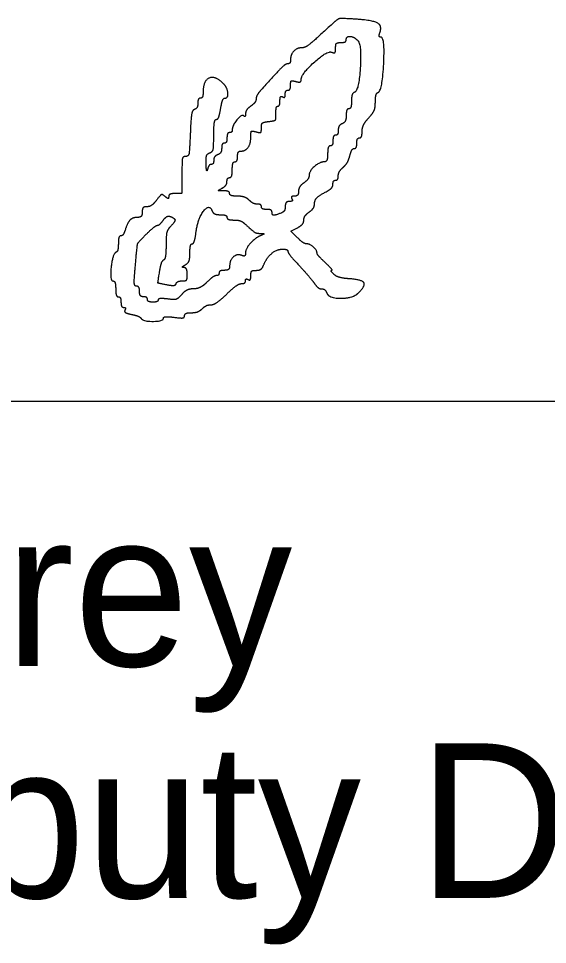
# Model space of a CAD drawing. Extents: x -14196 to 143, y -6096 to 28.
# Drawn here: x 26.807 to 27.286, y 5.958 to 6.797 of the extents above; entities that cross this region are included whole.
import ezdxf

# ---------------------------------------------------------------- set-up
doc = ezdxf.new("R2010")
doc.units = 0
doc.layers.add('SH_Data', color=7, linetype='Continuous')
doc.layers.add('SH_Text', color=7, linetype='Continuous')

msp = doc.modelspace()

# ---------------------------------------------------------------- linework, layer by layer
at = {"layer": 'SH_Data'}
msp.add_line((25.58759, 6.45026), (29.08759, 6.45026), dxfattribs=at)
at = {"layer": 'SH_Text'}
for p, q in [((26.93296, 6.542), (26.93296, 6.542)), ((26.91755, 6.52537), (26.91755, 6.52537))]:
    msp.add_line(p, q, dxfattribs=at)
msp.add_lwpolyline([(27.05905, 6.59858), (27.05335, 6.60428), (27.05916, 6.60738)], dxfattribs=at)
for points in [[(27.11161, 6.79646), (27.09874, 6.79728), (27.09572, 6.79666), (27.09095, 6.79228)], [(27.13367, 6.78362), (27.13625, 6.79035), (27.12749, 6.79545), (27.11161, 6.79646)], [(27.09095, 6.79228), (27.07408, 6.77675), (27.06608, 6.77048), (27.06312, 6.77048)], [(27.10336, 6.77768), (27.10336, 6.78093), (27.11008, 6.78072), (27.11368, 6.77735)], [(27.13236, 6.73015), (27.13601, 6.73136), (27.13857, 6.78008), (27.13499, 6.78008)], [(27.13499, 6.78008), (27.13352, 6.78008), (27.13292, 6.78167), (27.13367, 6.78362)], [(27.09376, 6.77022), (27.09376, 6.77368), (27.09528, 6.77528), (27.09856, 6.77528)], [(27.09856, 6.77528), (27.1012, 6.77528), (27.10336, 6.77636), (27.10336, 6.77768)], [(27.11368, 6.77735), (27.1174, 6.77388), (27.11485, 6.73151), (27.11084, 6.73017)], [(27.06312, 6.77048), (27.05868, 6.77048), (27.05296, 6.7645), (27.05296, 6.75985)], [(27.06256, 6.74164), (27.06256, 6.74675), (27.08615, 6.76809), (27.09012, 6.76656)], [(27.09012, 6.76656), (27.09267, 6.76559), (27.09376, 6.76668), (27.09376, 6.77022)], [(27.05064, 6.75608), (27.04853, 6.75608), (27.04202, 6.74979), (27.02716, 6.73341)], [(27.05296, 6.75985), (27.05296, 6.75778), (27.05192, 6.75608), (27.05064, 6.75608)], [(26.99193, 6.73825), (26.98471, 6.74548), (26.97376, 6.74075), (26.97376, 6.7304)], [(26.99327, 6.72488), (26.99664, 6.72488), (26.99568, 6.73451), (26.99193, 6.73825)], [(27.05296, 6.73665), (27.05296, 6.74005), (27.0542, 6.74091), (27.05776, 6.73997)], [(27.05776, 6.73997), (27.06062, 6.73923), (27.06256, 6.7399), (27.06256, 6.74164)], [(26.97376, 6.7304), (26.97376, 6.72736), (26.97268, 6.72488), (26.97136, 6.72488)], [(27.02716, 6.73341), (27.02419, 6.73013), (27.02176, 6.72603), (27.02176, 6.7243)], [(27.04816, 6.72834), (27.04816, 6.7304), (27.04924, 6.73208), (27.05056, 6.73208)], [(27.05056, 6.73208), (27.05188, 6.73208), (27.05296, 6.73414), (27.05296, 6.73665)], [(27.11084, 6.73017), (27.10937, 6.72968), (27.10816, 6.72613), (27.10816, 6.72228)], [(27.12976, 6.72143), (27.12976, 6.72575), (27.13093, 6.72967), (27.13236, 6.73015)], [(26.97136, 6.72488), (26.97004, 6.72488), (26.96896, 6.72281), (26.96896, 6.72028)], [(26.98964, 6.71528), (26.99049, 6.72056), (26.99212, 6.72488), (26.99327, 6.72488)], [(27.02176, 6.7243), (27.02176, 6.72256), (27.0196, 6.71958), (27.01696, 6.71768)], [(27.04147, 6.71768), (27.04251, 6.71768), (27.04336, 6.7199), (27.04336, 6.72262)], [(27.04336, 6.72262), (27.04336, 6.72534), (27.04444, 6.72689), (27.04576, 6.72608)], [(27.04576, 6.72608), (27.04708, 6.72526), (27.04816, 6.72628), (27.04816, 6.72834)], [(27.10816, 6.72228), (27.10816, 6.71843), (27.10708, 6.71528), (27.10576, 6.71528)], [(27.12376, 6.70711), (27.12762, 6.71127), (27.12976, 6.71638), (27.12976, 6.72143)], [(26.96597, 6.71468), (26.96398, 6.71402), (26.96269, 6.70671), (26.96213, 6.69288)], [(26.96896, 6.72028), (26.96896, 6.71775), (26.96762, 6.71523), (26.96597, 6.71468)], [(26.98574, 6.70568), (26.98704, 6.70568), (26.9888, 6.71), (26.98964, 6.71528)], [(27.01696, 6.71768), (27.01432, 6.71578), (27.01216, 6.71266), (27.01216, 6.71075)], [(27.03967, 6.71108), (27.03962, 6.71471), (27.04043, 6.71768), (27.04147, 6.71768)], [(27.10576, 6.71528), (27.10444, 6.71528), (27.10336, 6.71254), (27.10336, 6.7092)], [(26.98336, 6.69121), (26.98336, 6.69917), (26.98443, 6.70568), (26.98574, 6.70568)], [(27.01064, 6.7088), (27.00888, 6.71057), (27.00016, 6.70018), (27.00016, 6.6963)], [(27.01216, 6.71075), (27.01216, 6.70884), (27.01148, 6.70796), (27.01064, 6.7088)], [(27.03316, 6.70372), (27.03861, 6.70435), (27.03975, 6.70563), (27.03967, 6.71108)], [(27.10336, 6.7092), (27.10336, 6.70586), (27.10174, 6.70251), (27.09976, 6.70175)], [(27.11776, 6.69476), (27.11776, 6.69799), (27.12046, 6.70355), (27.12376, 6.70711)], [(27.00016, 6.6963), (27.00016, 6.69486), (26.99908, 6.69368), (26.99776, 6.69368)], [(27.02176, 6.69437), (27.02541, 6.69342), (27.02656, 6.6943), (27.02656, 6.69804)], [(27.02656, 6.69804), (27.02656, 6.70162), (27.02836, 6.70317), (27.03316, 6.70372)], [(27.09616, 6.69582), (27.09616, 6.69332), (27.09508, 6.69128), (27.09376, 6.69128)], [(27.09976, 6.70175), (27.09778, 6.70099), (27.09616, 6.69832), (27.09616, 6.69582)], [(26.96213, 6.69288), (26.96148, 6.67708), (26.96047, 6.67208), (26.95792, 6.67208)], [(26.97976, 6.67535), (26.98241, 6.67637), (26.98336, 6.68055), (26.98336, 6.69121)], [(26.99536, 6.68888), (26.99536, 6.68624), (26.99428, 6.68408), (26.99296, 6.68408)], [(26.99776, 6.69368), (26.99644, 6.69368), (26.99536, 6.69152), (26.99536, 6.68888)], [(27.00753, 6.67688), (27.01205, 6.67688), (27.01696, 6.68354), (27.01696, 6.68968)], [(27.01696, 6.68968), (27.01696, 6.69445), (27.01792, 6.69538), (27.02176, 6.69437)], [(27.09376, 6.69128), (27.09244, 6.69128), (27.09136, 6.68912), (27.09136, 6.68648)], [(27.11296, 6.68408), (27.11296, 6.68672), (27.11404, 6.68888), (27.11536, 6.68888)], [(27.11536, 6.68888), (27.11668, 6.68888), (27.11776, 6.69153), (27.11776, 6.69476)], [(26.99056, 6.67954), (26.99056, 6.67704), (26.98894, 6.67437), (26.98696, 6.67361)], [(26.99296, 6.68408), (26.99164, 6.68408), (26.99056, 6.68204), (26.99056, 6.67954)], [(27.08896, 6.68168), (27.08764, 6.68168), (27.08656, 6.67844), (27.08656, 6.67448)], [(27.09136, 6.68648), (27.09136, 6.68384), (27.09028, 6.68168), (27.08896, 6.68168)], [(27.10663, 6.67268), (27.10752, 6.67631), (27.10931, 6.67928), (27.11061, 6.67928)], [(27.11061, 6.67928), (27.1119, 6.67928), (27.11296, 6.68144), (27.11296, 6.68408)], [(26.95792, 6.67208), (26.95536, 6.67208), (26.95456, 6.66807), (26.95456, 6.65528)], [(26.97644, 6.66522), (26.97626, 6.67098), (26.97739, 6.67444), (26.97976, 6.67535)], [(26.98696, 6.67361), (26.98498, 6.67285), (26.98336, 6.67058), (26.98336, 6.66856)], [(27.00256, 6.66728), (27.00388, 6.66728), (27.00496, 6.66944), (27.00496, 6.67208)], [(27.00496, 6.67208), (27.00496, 6.67472), (27.00612, 6.67688), (27.00753, 6.67688)], [(27.08656, 6.67448), (27.08656, 6.67036), (27.08528, 6.66724), (27.08356, 6.6672)], [(27.10058, 6.6622), (27.10301, 6.66433), (27.10573, 6.66905), (27.10663, 6.67268)], [(26.97782, 6.66068), (26.97721, 6.65837), (26.97659, 6.66042), (26.97644, 6.66522)], [(26.98114, 6.66488), (26.97992, 6.66488), (26.97842, 6.66299), (26.97782, 6.66068)], [(26.98336, 6.66856), (26.98336, 6.66653), (26.98236, 6.66488), (26.98114, 6.66488)], [(27.00016, 6.66008), (27.00016, 6.66404), (27.00124, 6.66728), (27.00256, 6.66728)], [(27.08356, 6.6672), (27.07917, 6.66708), (27.06976, 6.65864), (27.06976, 6.65482)], [(27.09616, 6.6544), (27.09616, 6.65655), (27.09815, 6.66006), (27.10058, 6.6622)], [(26.95456, 6.65528), (26.95456, 6.63896), (26.95439, 6.63848), (26.94856, 6.63848)], [(26.99776, 6.65288), (26.99908, 6.65288), (27.00016, 6.65612), (27.00016, 6.66008)], [(27.06976, 6.65482), (27.06976, 6.65302), (27.0676, 6.64998), (27.06496, 6.64808)], [(27.09376, 6.65048), (27.09508, 6.65048), (27.09616, 6.65224), (27.09616, 6.6544)], [(26.99116, 6.64347), (26.99347, 6.64482), (26.99536, 6.64748), (26.99536, 6.6494)], [(26.99536, 6.6494), (26.99536, 6.65131), (26.99644, 6.65288), (26.99776, 6.65288)], [(27.06496, 6.64808), (27.06232, 6.64618), (27.06016, 6.6427), (27.06016, 6.64035)], [(27.08601, 6.64059), (27.08896, 6.64216), (27.09136, 6.64503), (27.09136, 6.64697)], [(27.09136, 6.64697), (27.09136, 6.6489), (27.09244, 6.65048), (27.09376, 6.65048)], [(26.93931, 6.63579), (26.93678, 6.63789), (26.93504, 6.63715), (26.93154, 6.63249)], [(26.94856, 6.63848), (26.94526, 6.63848), (26.94256, 6.63727), (26.94256, 6.63579)], [(26.99236, 6.64095), (26.98754, 6.64102), (26.98741, 6.64129), (26.99116, 6.64347)], [(26.99776, 6.63848), (26.99776, 6.6398), (26.99533, 6.64091), (26.99236, 6.64095)], [(27.00479, 6.63608), (27.00093, 6.63608), (26.99776, 6.63716), (26.99776, 6.63848)], [(27.06016, 6.64035), (27.06016, 6.638), (27.05848, 6.63608), (27.05642, 6.63608)], [(27.07456, 6.62838), (27.07456, 6.63226), (27.07871, 6.63668), (27.08601, 6.64059)], [(26.93154, 6.63249), (26.92905, 6.62918), (26.92512, 6.62648), (26.92279, 6.62648)], [(26.94256, 6.63579), (26.94256, 6.6338), (26.94171, 6.6338), (26.93931, 6.63579)], [(27.01542, 6.63248), (27.01344, 6.63446), (27.00866, 6.63608), (27.00479, 6.63608)], [(27.02279, 6.62888), (27.02072, 6.62888), (27.0174, 6.6305), (27.01542, 6.63248)], [(27.02656, 6.62648), (27.02656, 6.6278), (27.02487, 6.62888), (27.02279, 6.62888)], [(27.05191, 6.63128), (27.04983, 6.63128), (27.04816, 6.62925), (27.04816, 6.62674)], [(27.05416, 6.63368), (27.05498, 6.63236), (27.05396, 6.63128), (27.05191, 6.63128)], [(27.05642, 6.63608), (27.05436, 6.63608), (27.05335, 6.635), (27.05416, 6.63368)], [(27.06976, 6.62168), (27.0724, 6.62358), (27.07456, 6.6266), (27.07456, 6.62838)], [(26.91856, 6.62168), (26.91856, 6.61892), (26.91696, 6.61688), (26.91479, 6.61688)], [(26.92279, 6.62648), (26.92016, 6.62648), (26.91856, 6.62466), (26.91856, 6.62168)], [(26.9674, 6.60375), (26.96905, 6.61577), (26.97936, 6.62932), (26.98187, 6.62277)], [(26.98187, 6.62277), (26.98261, 6.62085), (26.98595, 6.61928), (26.98929, 6.61928)], [(27.03136, 6.62408), (27.02872, 6.62408), (27.02656, 6.62516), (27.02656, 6.62648)], [(27.03616, 6.62168), (27.03616, 6.623), (27.034, 6.62408), (27.03136, 6.62408)], [(27.04437, 6.62074), (27.03888, 6.61863), (27.03616, 6.61894), (27.03616, 6.62168)], [(27.04816, 6.62674), (27.04816, 6.62424), (27.04646, 6.62154), (27.04437, 6.62074)], [(27.06496, 6.61436), (27.06496, 6.61648), (27.06712, 6.61978), (27.06976, 6.62168)], [(26.91479, 6.61688), (26.91003, 6.61688), (26.90529, 6.6122), (26.90312, 6.60537)], [(26.93235, 6.60968), (26.93343, 6.60968), (26.93579, 6.61174), (26.93761, 6.61426)], [(26.93761, 6.61426), (26.93942, 6.61678), (26.94236, 6.61828), (26.94414, 6.6176)], [(26.94414, 6.6176), (26.94836, 6.61598), (26.94823, 6.6126), (26.94376, 6.60814)], [(26.98929, 6.61928), (26.99263, 6.61928), (26.99536, 6.6182), (26.99536, 6.61688)], [(26.99536, 6.61688), (26.99536, 6.61556), (26.99814, 6.61448), (27.00153, 6.61448)], [(27.00153, 6.61448), (27.00493, 6.61448), (27.00921, 6.61313), (27.01105, 6.61148)], [(27.05916, 6.60738), (27.06235, 6.60909), (27.06496, 6.61223), (27.06496, 6.61436)], [(26.90312, 6.60537), (26.9022, 6.60246), (26.90043, 6.60008), (26.8992, 6.60008)], [(26.92227, 6.60155), (26.92674, 6.60602), (26.93128, 6.60968), (26.93235, 6.60968)], [(26.94376, 6.60814), (26.94146, 6.60583), (26.94016, 6.59991), (26.94016, 6.59171)], [(26.96384, 6.59288), (26.96498, 6.59288), (26.96658, 6.59777), (26.9674, 6.60375)], [(27.01105, 6.61148), (27.01944, 6.60396), (27.02184, 6.60247), (27.02586, 6.60229)], [(26.8992, 6.60008), (26.89797, 6.60008), (26.89696, 6.59693), (26.89696, 6.59308)], [(26.91244, 6.57395), (26.914, 6.59184), (26.9148, 6.59408), (26.92227, 6.60155)], [(27.0267, 6.60073), (27.02114, 6.59854), (27.01216, 6.58862), (27.01216, 6.58466)], [(27.02586, 6.60229), (27.02908, 6.60215), (27.02929, 6.60175), (27.0267, 6.60073)], [(27.06743, 6.59288), (27.06595, 6.59288), (27.06218, 6.59544), (27.05905, 6.59858)], [(26.89696, 6.59308), (26.89696, 6.58923), (26.89604, 6.58572), (26.89492, 6.58528)], [(26.94016, 6.59171), (26.94016, 6.58465), (26.93913, 6.57852), (26.93788, 6.57808)], [(26.96176, 6.5846), (26.96176, 6.58915), (26.9627, 6.59288), (26.96384, 6.59288)], [(27.02832, 6.57307), (27.03095, 6.57991), (27.04038, 6.58808), (27.04565, 6.58808)], [(27.04565, 6.58808), (27.04835, 6.58808), (27.05056, 6.58717), (27.05056, 6.58606)], [(27.07696, 6.58442), (27.07696, 6.58701), (27.07035, 6.59288), (27.06743, 6.59288)], [(26.89492, 6.58528), (26.8918, 6.58406), (26.8891, 6.55928), (26.89208, 6.55928)], [(26.93788, 6.57808), (26.93662, 6.57764), (26.93489, 6.57285), (26.93403, 6.56743)], [(26.95756, 6.57387), (26.96028, 6.57545), (26.96176, 6.57924), (26.96176, 6.5846)], [(27.00863, 6.58239), (27.00444, 6.58399), (26.99776, 6.57801), (26.99776, 6.57265)], [(27.01216, 6.58466), (27.01216, 6.58245), (27.01078, 6.58156), (27.00863, 6.58239)], [(27.05056, 6.58606), (27.05056, 6.58495), (27.05515, 6.57913), (27.06076, 6.57312)], [(27.08442, 6.57584), (27.08032, 6.57967), (27.07696, 6.58353), (27.07696, 6.58442)], [(26.91345, 6.55448), (26.91152, 6.55448), (26.91123, 6.56008), (26.91244, 6.57395)], [(26.95636, 6.57135), (26.9547, 6.57139), (26.95523, 6.57251), (26.95756, 6.57387)], [(26.95936, 6.56528), (26.95936, 6.56858), (26.95801, 6.57131), (26.95636, 6.57135)], [(26.99776, 6.57265), (26.99776, 6.57048), (26.99573, 6.56888), (26.99296, 6.56888)], [(27.02184, 6.56888), (27.02452, 6.56888), (27.02744, 6.57077), (27.02832, 6.57307)], [(27.06076, 6.57312), (27.06637, 6.56712), (27.07255, 6.55993), (27.07449, 6.55714)], [(27.09025, 6.56888), (27.09114, 6.56888), (27.08852, 6.57201), (27.08442, 6.57584)], [(26.93403, 6.56743), (26.93249, 6.55776), (26.93261, 6.55755), (26.94049, 6.55597)], [(26.95476, 6.55928), (26.95807, 6.55928), (26.95936, 6.56097), (26.95936, 6.56528)], [(26.98565, 6.56408), (26.98427, 6.56408), (26.98045, 6.56138), (26.97715, 6.55808)], [(26.98816, 6.56648), (26.98816, 6.56516), (26.98703, 6.56408), (26.98565, 6.56408)], [(26.99296, 6.56888), (26.99032, 6.56888), (26.98816, 6.5678), (26.98816, 6.56648)], [(27.01456, 6.56048), (27.01588, 6.55967), (27.01696, 6.56122), (27.01696, 6.56394)], [(27.01696, 6.56394), (27.01696, 6.56731), (27.01852, 6.56888), (27.02184, 6.56888)], [(27.09207, 6.56543), (27.09017, 6.56733), (27.08935, 6.56888), (27.09025, 6.56888)], [(27.10602, 6.56123), (27.10024, 6.56165), (27.09396, 6.56354), (27.09207, 6.56543)], [(27.11451, 6.54848), (27.1211, 6.55508), (27.11755, 6.56041), (27.10602, 6.56123)], [(26.89208, 6.55928), (26.89345, 6.55928), (26.89456, 6.55604), (26.89456, 6.55208)], [(26.91616, 6.54968), (26.91616, 6.55232), (26.91494, 6.55448), (26.91345, 6.55448)], [(26.94049, 6.55597), (26.94528, 6.55502), (26.94886, 6.55536), (26.94934, 6.55682)], [(26.94934, 6.55682), (26.94979, 6.55817), (26.95223, 6.55928), (26.95476, 6.55928)], [(26.97715, 6.55808), (26.97384, 6.55477), (26.96836, 6.55208), (26.96494, 6.55208)], [(26.99508, 6.54728), (27.00052, 6.55256), (27.00659, 6.55688), (27.00857, 6.55688)], [(27.00857, 6.55688), (27.01054, 6.55688), (27.01216, 6.55802), (27.01216, 6.55942)], [(27.01216, 6.55942), (27.01216, 6.56082), (27.01324, 6.5613), (27.01456, 6.56048)], [(27.07449, 6.55714), (27.07643, 6.55436), (27.07944, 6.55208), (27.08117, 6.55208)], [(26.89456, 6.55208), (26.89456, 6.54812), (26.89564, 6.54488), (26.89696, 6.54488)], [(26.89696, 6.54488), (26.89828, 6.54488), (26.89936, 6.54272), (26.89936, 6.54008)], [(26.91976, 6.54488), (26.91776, 6.54488), (26.91616, 6.54701), (26.91616, 6.54968)], [(26.92336, 6.54248), (26.92336, 6.5438), (26.92174, 6.54488), (26.91976, 6.54488)], [(26.95433, 6.54701), (26.95098, 6.54315), (26.9479, 6.54217), (26.94145, 6.54292)], [(26.96494, 6.55208), (26.96152, 6.55208), (26.95675, 6.5498), (26.95433, 6.54701)], [(26.98085, 6.53768), (26.98323, 6.53768), (26.98964, 6.542), (26.99508, 6.54728)], [(27.08117, 6.55208), (27.0829, 6.55208), (27.08494, 6.55046), (27.0857, 6.54848)], [(27.0857, 6.54848), (27.08759, 6.54354), (27.10957, 6.54355), (27.11451, 6.54848)], [(26.89936, 6.54008), (26.89936, 6.53744), (26.90051, 6.53528), (26.90191, 6.53528)], [(26.92816, 6.54008), (26.92552, 6.54008), (26.92336, 6.54116), (26.92336, 6.54248)], [(26.93296, 6.542), (26.93296, 6.54094), (26.9308, 6.54008), (26.92816, 6.54008)], [(26.94145, 6.54292), (26.93678, 6.54347), (26.93296, 6.54305), (26.93296, 6.542)], [(26.97291, 6.53408), (26.97489, 6.53606), (26.97846, 6.53768), (26.98085, 6.53768)], [(26.90191, 6.53528), (26.9033, 6.53528), (26.90377, 6.53419), (26.90295, 6.53285)], [(26.90295, 6.53285), (26.90211, 6.5315), (26.90473, 6.52976), (26.90885, 6.52894)], [(26.90885, 6.52894), (26.91293, 6.52813), (26.91684, 6.52652), (26.91755, 6.52537)], [(26.94736, 6.52634), (26.95367, 6.52549), (26.95696, 6.52598), (26.95696, 6.52776)], [(26.95696, 6.52776), (26.95696, 6.52926), (26.95974, 6.53048), (26.96313, 6.53048)], [(26.96313, 6.53048), (26.96653, 6.53048), (26.97093, 6.5321), (26.97291, 6.53408)], [(26.91755, 6.52537), (26.91927, 6.52259), (26.93776, 6.52267), (26.93776, 6.52545)], [(26.93776, 6.52545), (26.93776, 6.52665), (26.94208, 6.52704), (26.94736, 6.52634)]]:
    msp.add_open_spline(points, degree=2, dxfattribs=at)

# ---------------------------------------------------------------- texts
for s, p in [('Thomas D. Corey', (25.58759, 6.21026)), ('District       Deputy Director', (25.58759, 6.00026))]:
    msp.add_text(s, height=0.1399997, dxfattribs=at).set_placement(p)

doc.saveas('drawing.dxf')
